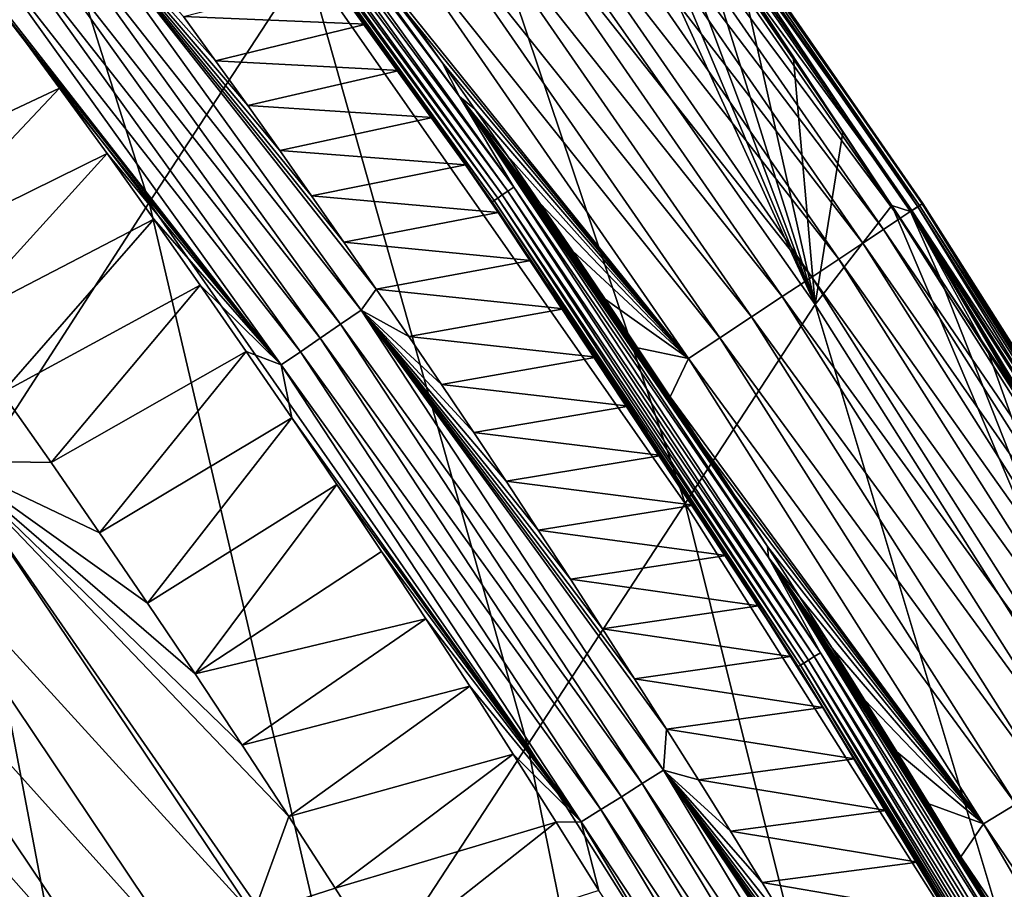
# Model space of a CAD drawing. Header units: millimetres. Extents: x -300 to 300, y -500 to 500.
# Tile 982 of 988: x 225 to 239, y 403 to 415. Entities that reach past the tile are written whole.
import ezdxf

# ---------------------------------------------------------------- set-up
doc = ezdxf.new("R2010")
doc.units = ezdxf.units.MM
doc.header["$LTSCALE"] = 81.481481
for name, color, linetype in [('19', 7, 'CONTINUOUS'), ('23', 7, 'CONTINUOUS'), ('26', 7, 'CONTINUOUS'), ('27', 7, 'CONTINUOUS'), ('29', 7, 'CONTINUOUS'), ('30', 7, 'CONTINUOUS'), ('32', 7, 'CONTINUOUS')]:
    doc.layers.add(name, color=color, linetype=linetype)

msp = doc.modelspace()

# ---------------------------------------------------------------- linework, layer by layer
at = {"layer": '19', "color": 7, "linetype": 'CONTINUOUS'}
for points in [[(227, 412.276, 20.633), (223.641, 422.835, 15.808), (221.453, 419.478, 20.735), (227, 412.276, 20.633)], [(229.201, 415.649, 15.731), (223.641, 422.835, 15.808), (227, 412.276, 20.633), (229.201, 415.649, 15.731)], [(227, 412.276, 20.633), (221.453, 419.478, 20.735), (224.43, 408.3, 25.266), (227, 412.276, 20.633)], [(231.021, 418.406, 10.553), (236.319, 410.849, 10.503), (232.458, 419.309, 6.918), (231.021, 418.406, 10.553)], [(232.458, 419.309, 6.918), (236.319, 410.849, 10.503), (233.182, 418.313, 6.917), (232.458, 419.309, 6.918)], [(234.502, 408.064, 15.653), (231.021, 418.406, 10.553), (229.201, 415.649, 15.731), (234.502, 408.064, 15.653)], [(236.319, 410.849, 10.503), (231.021, 418.406, 10.553), (234.502, 408.064, 15.653), (236.319, 410.849, 10.503)], [(233.182, 418.313, 6.917), (236.319, 410.849, 10.503), (233.9, 417.313, 6.916), (233.182, 418.313, 6.917)], [(233.9, 417.313, 6.916), (236.319, 410.849, 10.503), (234.611, 416.307, 6.915), (233.9, 417.313, 6.916)], [(234.611, 416.307, 6.915), (236.319, 410.849, 10.503), (235.316, 415.296, 6.913), (234.611, 416.307, 6.915)], [(232.292, 404.68, 20.53), (229.201, 415.649, 15.731), (227, 412.276, 20.633), (232.292, 404.68, 20.53)], [(234.502, 408.064, 15.653), (229.201, 415.649, 15.731), (232.292, 404.68, 20.53), (234.502, 408.064, 15.653)], [(235.316, 415.296, 6.913), (236.319, 410.849, 10.503), (236.015, 414.281, 6.912), (235.316, 415.296, 6.913)], [(236.015, 414.281, 6.912), (236.319, 410.849, 10.503), (236.708, 413.26, 6.91), (236.015, 414.281, 6.912)], [(236.708, 413.26, 6.91), (236.319, 410.849, 10.503), (237.394, 412.235, 6.908), (236.708, 413.26, 6.91)], [(229.7, 400.708, 25.141), (227, 412.276, 20.633), (224.43, 408.3, 25.266), (229.7, 400.708, 25.141)], [(232.292, 404.68, 20.53), (227, 412.276, 20.633), (229.7, 400.708, 25.141), (232.292, 404.68, 20.53)], [(236.319, 410.849, 10.503), (241.361, 402.88, 10.453), (237.394, 412.235, 6.908), (236.319, 410.849, 10.503)], [(237.394, 412.235, 6.908), (241.361, 402.88, 10.453), (238.074, 411.206, 6.906), (237.394, 412.235, 6.908)], [(238.074, 411.206, 6.906), (241.361, 402.88, 10.453), (238.747, 410.172, 6.904), (238.074, 411.206, 6.906)], [(239.551, 400.072, 15.575), (236.319, 410.849, 10.503), (234.502, 408.064, 15.653), (239.551, 400.072, 15.575)], [(241.361, 402.88, 10.453), (236.319, 410.849, 10.503), (239.551, 400.072, 15.575), (241.361, 402.88, 10.453)], [(238.747, 410.172, 6.904), (241.361, 402.88, 10.453), (239.415, 409.134, 6.901), (238.747, 410.172, 6.904)], [(226.74, 396.165, 29.495), (224.43, 408.3, 25.266), (221.504, 403.735, 29.638), (226.74, 396.165, 29.495)], [(229.7, 400.708, 25.141), (224.43, 408.3, 25.266), (226.74, 396.165, 29.495), (229.7, 400.708, 25.141)], [(237.334, 396.681, 20.427), (234.502, 408.064, 15.653), (232.292, 404.68, 20.53), (237.334, 396.681, 20.427)], [(239.551, 400.072, 15.575), (234.502, 408.064, 15.653), (237.334, 396.681, 20.427), (239.551, 400.072, 15.575)], [(234.724, 392.721, 25.016), (232.292, 404.68, 20.53), (229.7, 400.708, 25.141), (234.724, 392.721, 25.016)], [(237.334, 396.681, 20.427), (232.292, 404.68, 20.53), (234.724, 392.721, 25.016), (237.334, 396.681, 20.427)], [(226.74, 396.165, 29.495), (221.504, 403.735, 29.638), (223.425, 391.062, 33.597), (226.74, 396.165, 29.495)]]:
    msp.add_3dface(points, dxfattribs=at)
at = {"layer": '23', "color": 7, "linetype": 'CONTINUOUS'}
for points in [[(225.748, 413.875, 1.031), (222.851, 412.513, 2.834), (225.079, 414.787, 1.032), (225.748, 413.875, 1.031)], [(223.555, 411.55, 2.834), (222.851, 412.513, 2.834), (225.748, 413.875, 1.031), (223.555, 411.55, 2.834)], [(226.411, 412.96, 1.031), (223.555, 411.55, 2.834), (225.748, 413.875, 1.031), (226.411, 412.96, 1.031)], [(224.252, 410.583, 2.833), (223.555, 411.55, 2.834), (226.411, 412.96, 1.031), (224.252, 410.583, 2.833)], [(227.067, 412.041, 1.031), (224.252, 410.583, 2.833), (226.411, 412.96, 1.031), (227.067, 412.041, 1.031)], [(224.942, 409.611, 2.833), (224.252, 410.583, 2.833), (227.067, 412.041, 1.031), (224.942, 409.611, 2.833)], [(227.716, 411.118, 1.032), (224.942, 409.611, 2.833), (227.067, 412.041, 1.031), (227.716, 411.118, 1.032)], [(225.627, 408.635, 2.832), (224.942, 409.611, 2.833), (227.716, 411.118, 1.032), (225.627, 408.635, 2.832)], [(228.359, 410.192, 1.032), (225.627, 408.635, 2.832), (227.716, 411.118, 1.032), (228.359, 410.192, 1.032)], [(226.305, 407.654, 2.832), (225.627, 408.635, 2.832), (228.359, 410.192, 1.032), (226.305, 407.654, 2.832)], [(228.996, 409.262, 1.032), (226.305, 407.654, 2.832), (228.359, 410.192, 1.032), (228.996, 409.262, 1.032)], [(226.976, 406.668, 2.831), (226.305, 407.654, 2.832), (228.996, 409.262, 1.032), (226.976, 406.668, 2.831)], [(229.627, 408.328, 1.033), (226.976, 406.668, 2.831), (228.996, 409.262, 1.032), (229.627, 408.328, 1.033)], [(227.642, 405.677, 2.831), (226.976, 406.668, 2.831), (229.627, 408.328, 1.033), (227.642, 405.677, 2.831)], [(230.253, 407.39, 1.033), (227.642, 405.677, 2.831), (229.627, 408.328, 1.033), (230.253, 407.39, 1.033)], [(230.872, 406.449, 1.034), (227.642, 405.677, 2.831), (230.253, 407.39, 1.033), (230.872, 406.449, 1.034)], [(228.302, 404.682, 2.83), (227.642, 405.677, 2.831), (230.872, 406.449, 1.034), (228.302, 404.682, 2.83)], [(231.486, 405.504, 1.035), (228.302, 404.682, 2.83), (230.872, 406.449, 1.034), (231.486, 405.504, 1.035)], [(228.956, 403.682, 2.83), (228.302, 404.682, 2.83), (231.486, 405.504, 1.035), (228.956, 403.682, 2.83)], [(232.094, 404.556, 1.035), (228.956, 403.682, 2.83), (231.486, 405.504, 1.035), (232.094, 404.556, 1.035)], [(229.604, 402.678, 2.829), (228.956, 403.682, 2.83), (232.094, 404.556, 1.035), (229.604, 402.678, 2.829)], [(232.696, 403.604, 1.036), (229.604, 402.678, 2.829), (232.094, 404.556, 1.035), (232.696, 403.604, 1.036)], [(230.246, 401.669, 2.829), (229.604, 402.678, 2.829), (232.696, 403.604, 1.036), (230.246, 401.669, 2.829)], [(233.293, 402.648, 1.037), (230.246, 401.669, 2.829), (232.696, 403.604, 1.036), (233.293, 402.648, 1.037)]]:
    msp.add_3dface(points, dxfattribs=at)
at = {"layer": '26', "color": 7, "linetype": 'CONTINUOUS'}
for points in [[(224.942, 409.611, 2.833), (225.627, 408.635, 2.832), (224.188, 408.658, 3.556), (224.942, 409.611, 2.833)], [(224.188, 408.658, 3.556), (228.456, 402.309, 3.556), (223.263, 408.002, 4.374), (224.188, 408.658, 3.556)], [(225.627, 408.635, 2.832), (226.305, 407.654, 2.832), (224.188, 408.658, 3.556), (225.627, 408.635, 2.832)], [(226.305, 407.654, 2.832), (226.976, 406.668, 2.831), (224.188, 408.658, 3.556), (226.305, 407.654, 2.832)], [(226.976, 406.668, 2.831), (227.642, 405.677, 2.831), (224.188, 408.658, 3.556), (226.976, 406.668, 2.831)], [(227.642, 405.677, 2.831), (228.302, 404.682, 2.83), (224.188, 408.658, 3.556), (227.642, 405.677, 2.831)], [(228.302, 404.682, 2.83), (228.956, 403.682, 2.83), (224.188, 408.658, 3.556), (228.302, 404.682, 2.83)], [(224.188, 408.658, 3.556), (228.956, 403.682, 2.83), (228.456, 402.309, 3.556), (224.188, 408.658, 3.556)], [(223.263, 408.002, 4.374), (227.505, 401.687, 4.379), (222.385, 407.379, 5.272), (223.263, 408.002, 4.374)], [(223.263, 408.002, 4.374), (228.456, 402.309, 3.556), (227.505, 401.687, 4.379), (223.263, 408.002, 4.374)], [(222.385, 407.379, 5.272), (226.603, 401.097, 5.282), (221.561, 406.794, 6.243), (222.385, 407.379, 5.272)], [(222.385, 407.379, 5.272), (227.505, 401.687, 4.379), (226.603, 401.097, 5.282), (222.385, 407.379, 5.272)], [(221.561, 406.794, 6.243), (225.757, 400.543, 6.258), (220.796, 406.25, 7.28), (221.561, 406.794, 6.243)], [(221.561, 406.794, 6.243), (226.603, 401.097, 5.282), (225.757, 400.543, 6.258), (221.561, 406.794, 6.243)], [(220.796, 406.25, 7.28), (225.757, 400.543, 6.258), (224.972, 400.029, 7.3), (220.796, 406.25, 7.28)], [(228.956, 403.682, 2.83), (229.604, 402.678, 2.829), (228.456, 402.309, 3.556), (228.956, 403.682, 2.83)], [(229.604, 402.678, 2.829), (230.246, 401.669, 2.829), (228.456, 402.309, 3.556), (229.604, 402.678, 2.829)]]:
    msp.add_3dface(points, dxfattribs=at)
at = {"layer": '27', "color": 7, "linetype": 'CONTINUOUS'}
for points in [[(237.756, 412.216, 5.931), (233.347, 418.71, 5.399), (233.288, 418.667, 5.941), (237.756, 412.216, 5.931)], [(237.826, 412.262, 4.821), (233.314, 418.686, 4.245), (233.358, 418.718, 4.83), (237.826, 412.262, 4.821)], [(237.816, 412.256, 5.389), (233.358, 418.718, 4.83), (233.347, 418.71, 5.399), (237.816, 412.256, 5.389)], [(237.816, 412.256, 5.389), (233.347, 418.71, 5.399), (237.756, 412.216, 5.931), (237.816, 412.256, 5.389)], [(237.826, 412.262, 4.821), (233.358, 418.718, 4.83), (237.816, 412.256, 5.389), (237.826, 412.262, 4.821)], [(237.674, 412.161, 3.648), (233.047, 418.494, 3.074), (233.211, 418.612, 3.655), (237.674, 412.161, 3.648)], [(233.186, 418.594, 6.45), (237.652, 412.147, 6.439), (233.288, 418.667, 5.941), (233.186, 418.594, 6.45)], [(235.316, 415.296, 6.913), (236.015, 414.281, 6.912), (233.186, 418.594, 6.45), (235.316, 415.296, 6.913)], [(236.015, 414.281, 6.912), (236.708, 413.26, 6.91), (233.186, 418.594, 6.45), (236.015, 414.281, 6.912)], [(236.708, 413.26, 6.91), (237.394, 412.235, 6.908), (233.186, 418.594, 6.45), (236.708, 413.26, 6.91)], [(233.186, 418.594, 6.45), (237.394, 412.235, 6.908), (237.652, 412.147, 6.439), (233.186, 418.594, 6.45)], [(237.78, 412.232, 4.237), (233.211, 418.612, 3.655), (233.314, 418.686, 4.245), (237.78, 412.232, 4.237)], [(237.674, 412.161, 3.648), (233.211, 418.612, 3.655), (237.78, 412.232, 4.237), (237.674, 412.161, 3.648)], [(237.652, 412.147, 6.439), (237.756, 412.216, 5.931), (233.288, 418.667, 5.941), (237.652, 412.147, 6.439)], [(237.78, 412.232, 4.237), (233.314, 418.686, 4.245), (237.826, 412.262, 4.821), (237.78, 412.232, 4.237)], [(237.505, 412.049, 3.067), (232.824, 418.332, 2.515), (233.047, 418.494, 3.074), (237.505, 412.049, 3.067)], [(237.505, 412.049, 3.067), (233.047, 418.494, 3.074), (237.674, 412.161, 3.648), (237.505, 412.049, 3.067)], [(237.275, 411.897, 2.51), (232.545, 418.13, 1.993), (232.824, 418.332, 2.515), (237.275, 411.897, 2.51)], [(237.275, 411.897, 2.51), (232.824, 418.332, 2.515), (237.505, 412.049, 3.067), (237.275, 411.897, 2.51)], [(236.988, 411.707, 1.989), (232.217, 417.893, 1.519), (232.545, 418.13, 1.993), (236.988, 411.707, 1.989)], [(236.988, 411.707, 1.989), (232.545, 418.13, 1.993), (237.275, 411.897, 2.51), (236.988, 411.707, 1.989)], [(236.651, 411.483, 1.516), (231.848, 417.626, 1.104), (232.217, 417.893, 1.519), (236.651, 411.483, 1.516)], [(236.651, 411.483, 1.516), (232.217, 417.893, 1.519), (236.988, 411.707, 1.989), (236.651, 411.483, 1.516)], [(236.271, 411.232, 1.102), (231.448, 417.337, 0.754), (231.848, 417.626, 1.104), (236.271, 411.232, 1.102)], [(236.271, 411.232, 1.102), (231.848, 417.626, 1.104), (236.651, 411.483, 1.516), (236.271, 411.232, 1.102)], [(235.86, 410.96, 0.753), (231.029, 417.033, 0.473), (231.448, 417.337, 0.754), (235.86, 410.96, 0.753)], [(235.86, 410.96, 0.753), (231.448, 417.337, 0.754), (236.271, 411.232, 1.102), (235.86, 410.96, 0.753)], [(235.428, 410.674, 0.472), (230.6, 416.722, 0.26), (231.029, 417.033, 0.473), (235.428, 410.674, 0.472)], [(235.428, 410.674, 0.472), (231.029, 417.033, 0.473), (235.86, 410.96, 0.753), (235.428, 410.674, 0.472)], [(234.987, 410.382, 0.26), (230.171, 416.412, 0.114), (230.6, 416.722, 0.26), (234.987, 410.382, 0.26)], [(234.987, 410.382, 0.26), (230.6, 416.722, 0.26), (235.428, 410.674, 0.472), (234.987, 410.382, 0.26)], [(234.546, 410.09, 0.114), (230.179, 415.531, 0.031), (230.171, 416.412, 0.114), (234.546, 410.09, 0.114)], [(234.546, 410.09, 0.114), (230.171, 416.412, 0.114), (234.987, 410.382, 0.26), (234.546, 410.09, 0.114)], [(230.64, 414.885, 0.031), (230.179, 415.531, 0.031), (234.546, 410.09, 0.114), (230.64, 414.885, 0.031)], [(231.099, 414.236, 0.031), (230.64, 414.885, 0.031), (234.546, 410.09, 0.114), (231.099, 414.236, 0.031)], [(231.557, 413.583, 0.031), (231.099, 414.236, 0.031), (234.546, 410.09, 0.114), (231.557, 413.583, 0.031)], [(232.014, 412.926, 0.031), (231.557, 413.583, 0.031), (234.546, 410.09, 0.114), (232.014, 412.926, 0.031)], [(232.469, 412.264, 0.031), (232.014, 412.926, 0.031), (234.546, 410.09, 0.114), (232.469, 412.264, 0.031)], [(232.924, 411.597, 0.031), (232.469, 412.264, 0.031), (234.546, 410.09, 0.114), (232.924, 411.597, 0.031)], [(237.394, 412.235, 6.908), (238.074, 411.206, 6.906), (237.652, 412.147, 6.439), (237.394, 412.235, 6.908)], [(241.989, 405.592, 4.222), (237.674, 412.161, 3.648), (237.78, 412.232, 4.237), (241.989, 405.592, 4.222)], [(241.969, 405.58, 5.914), (237.816, 412.256, 5.389), (237.756, 412.216, 5.931), (241.969, 405.58, 5.914)], [(242.037, 405.621, 4.806), (237.78, 412.232, 4.237), (237.826, 412.262, 4.821), (242.037, 405.621, 4.806)], [(241.989, 405.592, 4.222), (237.78, 412.232, 4.237), (242.037, 405.621, 4.806), (241.989, 405.592, 4.222)], [(242.029, 405.616, 5.373), (237.826, 412.262, 4.821), (237.816, 412.256, 5.389), (242.029, 405.616, 5.373)], [(242.029, 405.616, 5.373), (237.816, 412.256, 5.389), (241.969, 405.58, 5.914), (242.029, 405.616, 5.373)], [(242.037, 405.621, 4.806), (237.826, 412.262, 4.821), (242.029, 405.616, 5.373), (242.037, 405.621, 4.806)], [(241.878, 405.525, 3.635), (237.505, 412.049, 3.067), (237.674, 412.161, 3.648), (241.878, 405.525, 3.635)], [(237.652, 412.147, 6.439), (241.864, 405.516, 6.422), (237.756, 412.216, 5.931), (237.652, 412.147, 6.439)], [(238.074, 411.206, 6.906), (238.747, 410.172, 6.904), (237.652, 412.147, 6.439), (238.074, 411.206, 6.906)], [(238.747, 410.172, 6.904), (239.415, 409.134, 6.901), (237.652, 412.147, 6.439), (238.747, 410.172, 6.904)], [(239.415, 409.134, 6.901), (240.076, 408.091, 6.899), (237.652, 412.147, 6.439), (239.415, 409.134, 6.901)], [(240.076, 408.091, 6.899), (240.73, 407.045, 6.896), (237.652, 412.147, 6.439), (240.076, 408.091, 6.899)], [(240.73, 407.045, 6.896), (241.379, 405.994, 6.893), (237.652, 412.147, 6.439), (240.73, 407.045, 6.896)], [(237.652, 412.147, 6.439), (241.379, 405.994, 6.893), (241.864, 405.516, 6.422), (237.652, 412.147, 6.439)], [(241.878, 405.525, 3.635), (237.674, 412.161, 3.648), (241.989, 405.592, 4.222), (241.878, 405.525, 3.635)], [(241.864, 405.516, 6.422), (241.969, 405.58, 5.914), (237.756, 412.216, 5.931), (241.864, 405.516, 6.422)], [(241.705, 405.419, 3.056), (237.275, 411.897, 2.51), (237.505, 412.049, 3.067), (241.705, 405.419, 3.056)], [(241.705, 405.419, 3.056), (237.505, 412.049, 3.067), (241.878, 405.525, 3.635), (241.705, 405.419, 3.056)], [(241.469, 405.276, 2.501), (236.988, 411.707, 1.989), (237.275, 411.897, 2.51), (241.469, 405.276, 2.501)], [(241.469, 405.276, 2.501), (237.275, 411.897, 2.51), (241.705, 405.419, 3.056), (241.469, 405.276, 2.501)], [(241.174, 405.097, 1.981), (236.651, 411.483, 1.516), (236.988, 411.707, 1.989), (241.174, 405.097, 1.981)], [(241.174, 405.097, 1.981), (236.988, 411.707, 1.989), (241.469, 405.276, 2.501), (241.174, 405.097, 1.981)], [(233.38, 410.922, 0.031), (232.924, 411.597, 0.031), (234.546, 410.09, 0.114), (233.38, 410.922, 0.031)], [(240.828, 404.887, 1.511), (236.271, 411.232, 1.102), (236.651, 411.483, 1.516), (240.828, 404.887, 1.511)], [(240.828, 404.887, 1.511), (236.651, 411.483, 1.516), (241.174, 405.097, 1.981), (240.828, 404.887, 1.511)], [(240.439, 404.651, 1.098), (235.86, 410.96, 0.753), (236.271, 411.232, 1.102), (240.439, 404.651, 1.098)], [(240.439, 404.651, 1.098), (236.271, 411.232, 1.102), (240.828, 404.887, 1.511), (240.439, 404.651, 1.098)], [(233.835, 410.242, 0.031), (233.38, 410.922, 0.031), (234.546, 410.09, 0.114), (233.835, 410.242, 0.031)], [(240.018, 404.395, 0.75), (235.428, 410.674, 0.472), (235.86, 410.96, 0.753), (240.018, 404.395, 0.75)], [(240.018, 404.395, 0.75), (235.86, 410.96, 0.753), (240.439, 404.651, 1.098), (240.018, 404.395, 0.75)], [(239.577, 404.127, 0.47), (234.987, 410.382, 0.26), (235.428, 410.674, 0.472), (239.577, 404.127, 0.47)], [(239.577, 404.127, 0.47), (235.428, 410.674, 0.472), (240.018, 404.395, 0.75), (239.577, 404.127, 0.47)], [(239.125, 403.853, 0.259), (234.546, 410.09, 0.114), (234.987, 410.382, 0.26), (239.125, 403.853, 0.259)], [(239.125, 403.853, 0.259), (234.987, 410.382, 0.26), (239.577, 404.127, 0.47), (239.125, 403.853, 0.259)], [(234.29, 409.556, 0.031), (233.835, 410.242, 0.031), (234.546, 410.09, 0.114), (234.29, 409.556, 0.031)], [(238.674, 403.578, 0.114), (234.29, 409.556, 0.031), (234.546, 410.09, 0.114), (238.674, 403.578, 0.114)], [(238.674, 403.578, 0.114), (234.546, 410.09, 0.114), (239.125, 403.853, 0.259), (238.674, 403.578, 0.114)], [(234.744, 408.864, 0.031), (234.29, 409.556, 0.031), (238.674, 403.578, 0.114), (234.744, 408.864, 0.031)], [(235.198, 408.166, 0.031), (234.744, 408.864, 0.031), (238.674, 403.578, 0.114), (235.198, 408.166, 0.031)], [(235.652, 407.462, 0.031), (235.198, 408.166, 0.031), (238.674, 403.578, 0.114), (235.652, 407.462, 0.031)], [(236.105, 406.752, 0.031), (235.652, 407.462, 0.031), (238.674, 403.578, 0.114), (236.105, 406.752, 0.031)], [(236.557, 406.037, 0.031), (236.105, 406.752, 0.031), (238.674, 403.578, 0.114), (236.557, 406.037, 0.031)], [(237.009, 405.316, 0.031), (236.557, 406.037, 0.031), (238.674, 403.578, 0.114), (237.009, 405.316, 0.031)], [(237.46, 404.589, 0.031), (237.009, 405.316, 0.031), (238.674, 403.578, 0.114), (237.46, 404.589, 0.031)], [(237.91, 403.857, 0.031), (237.46, 404.589, 0.031), (238.674, 403.578, 0.114), (237.91, 403.857, 0.031)], [(238.359, 403.119, 0.031), (237.91, 403.857, 0.031), (238.674, 403.578, 0.114), (238.359, 403.119, 0.031)], [(243.025, 397.145, 0.258), (238.674, 403.578, 0.114), (239.125, 403.853, 0.259), (243.025, 397.145, 0.258)], [(242.565, 396.888, 0.113), (238.359, 403.119, 0.031), (238.674, 403.578, 0.114), (242.565, 396.888, 0.113)], [(242.565, 396.888, 0.113), (238.674, 403.578, 0.114), (243.025, 397.145, 0.258), (242.565, 396.888, 0.113)], [(238.807, 402.376, 0.031), (238.359, 403.119, 0.031), (242.565, 396.888, 0.113), (238.807, 402.376, 0.031)]]:
    msp.add_3dface(points, dxfattribs=at)
at = {"layer": '29', "color": 7, "linetype": 'CONTINUOUS'}
for points in [[(230.039, 414.772, 0.5), (227.479, 414.88, 0.5), (229.577, 415.418, 0.5), (230.039, 414.772, 0.5)], [(227.93, 414.257, 0.5), (227.479, 414.88, 0.5), (230.039, 414.772, 0.5), (227.93, 414.257, 0.5)], [(230.502, 414.121, 0.5), (227.93, 414.257, 0.5), (230.039, 414.772, 0.5), (230.502, 414.121, 0.5)], [(228.379, 413.631, 0.5), (227.93, 414.257, 0.5), (230.502, 414.121, 0.5), (228.379, 413.631, 0.5)], [(230.964, 413.464, 0.5), (228.379, 413.631, 0.5), (230.502, 414.121, 0.5), (230.964, 413.464, 0.5)], [(228.827, 413.002, 0.5), (228.379, 413.631, 0.5), (230.964, 413.464, 0.5), (228.827, 413.002, 0.5)], [(231.425, 412.802, 0.5), (228.827, 413.002, 0.5), (230.964, 413.464, 0.5), (231.425, 412.802, 0.5)], [(229.274, 412.367, 0.5), (228.827, 413.002, 0.5), (231.425, 412.802, 0.5), (229.274, 412.367, 0.5)], [(231.884, 412.136, 0.5), (229.274, 412.367, 0.5), (231.425, 412.802, 0.5), (231.884, 412.136, 0.5)], [(229.725, 411.721, 0.5), (229.274, 412.367, 0.5), (231.884, 412.136, 0.5), (229.725, 411.721, 0.5)], [(232.343, 411.465, 0.5), (229.725, 411.721, 0.5), (231.884, 412.136, 0.5), (232.343, 411.465, 0.5)], [(230.179, 411.064, 0.5), (229.725, 411.721, 0.5), (232.343, 411.465, 0.5), (230.179, 411.064, 0.5)], [(232.801, 410.789, 0.5), (230.179, 411.064, 0.5), (232.343, 411.465, 0.5), (232.801, 410.789, 0.5)], [(230.635, 410.398, 0.5), (230.179, 411.064, 0.5), (232.801, 410.789, 0.5), (230.635, 410.398, 0.5)], [(233.258, 410.109, 0.5), (230.635, 410.398, 0.5), (232.801, 410.789, 0.5), (233.258, 410.109, 0.5)], [(231.09, 409.727, 0.5), (230.635, 410.398, 0.5), (233.258, 410.109, 0.5), (231.09, 409.727, 0.5)], [(233.713, 409.423, 0.5), (231.09, 409.727, 0.5), (233.258, 410.109, 0.5), (233.713, 409.423, 0.5)], [(231.542, 409.054, 0.5), (231.09, 409.727, 0.5), (233.713, 409.423, 0.5), (231.542, 409.054, 0.5)], [(234.168, 408.733, 0.5), (231.542, 409.054, 0.5), (233.713, 409.423, 0.5), (234.168, 408.733, 0.5)], [(231.994, 408.375, 0.5), (231.542, 409.054, 0.5), (234.168, 408.733, 0.5), (231.994, 408.375, 0.5)], [(234.622, 408.037, 0.5), (231.994, 408.375, 0.5), (234.168, 408.733, 0.5), (234.622, 408.037, 0.5)], [(232.445, 407.691, 0.5), (231.994, 408.375, 0.5), (234.622, 408.037, 0.5), (232.445, 407.691, 0.5)], [(235.074, 407.337, 0.5), (232.445, 407.691, 0.5), (234.622, 408.037, 0.5), (235.074, 407.337, 0.5)], [(232.896, 407.002, 0.5), (232.445, 407.691, 0.5), (235.074, 407.337, 0.5), (232.896, 407.002, 0.5)], [(235.526, 406.632, 0.5), (232.896, 407.002, 0.5), (235.074, 407.337, 0.5), (235.526, 406.632, 0.5)], [(233.345, 406.308, 0.5), (232.896, 407.002, 0.5), (235.526, 406.632, 0.5), (233.345, 406.308, 0.5)], [(235.976, 405.921, 0.5), (233.345, 406.308, 0.5), (235.526, 406.632, 0.5), (235.976, 405.921, 0.5)], [(233.793, 405.609, 0.5), (233.345, 406.308, 0.5), (235.976, 405.921, 0.5), (233.793, 405.609, 0.5)], [(236.425, 405.206, 0.5), (233.793, 405.609, 0.5), (235.976, 405.921, 0.5), (236.425, 405.206, 0.5)], [(234.241, 404.904, 0.5), (233.793, 405.609, 0.5), (236.425, 405.206, 0.5), (234.241, 404.904, 0.5)], [(236.872, 404.488, 0.5), (234.241, 404.904, 0.5), (236.425, 405.206, 0.5), (236.872, 404.488, 0.5)], [(234.687, 404.194, 0.5), (234.241, 404.904, 0.5), (236.872, 404.488, 0.5), (234.687, 404.194, 0.5)], [(237.316, 403.767, 0.5), (234.687, 404.194, 0.5), (236.872, 404.488, 0.5), (237.316, 403.767, 0.5)], [(235.133, 403.479, 0.5), (234.687, 404.194, 0.5), (237.316, 403.767, 0.5), (235.133, 403.479, 0.5)], [(237.758, 403.042, 0.5), (235.133, 403.479, 0.5), (237.316, 403.767, 0.5), (237.758, 403.042, 0.5)], [(235.578, 402.758, 0.5), (235.133, 403.479, 0.5), (237.758, 403.042, 0.5), (235.578, 402.758, 0.5)], [(238.2, 402.311, 0.5), (235.578, 402.758, 0.5), (237.758, 403.042, 0.5), (238.2, 402.311, 0.5)], [(236.022, 402.032, 0.5), (235.578, 402.758, 0.5), (238.2, 402.311, 0.5), (236.022, 402.032, 0.5)]]:
    msp.add_3dface(points, dxfattribs=at)
at = {"layer": '30', "color": 7, "linetype": 'CONTINUOUS'}
for points in [[(230.64, 414.885, 0.031), (231.099, 414.236, 0.031), (226.75, 420.03, 0.028), (230.64, 414.885, 0.031)], [(231.099, 414.236, 0.031), (231.344, 413.759, 0.028), (226.75, 420.03, 0.028), (231.099, 414.236, 0.031)], [(231.344, 413.759, 0.028), (227.534, 418.832, 0.042), (226.75, 420.03, 0.028), (231.344, 413.759, 0.028)], [(232.101, 412.491, 0.042), (227.453, 418.771, 0.079), (227.534, 418.832, 0.042), (232.101, 412.491, 0.042)], [(232.101, 412.491, 0.042), (227.534, 418.832, 0.042), (231.344, 413.759, 0.028), (232.101, 412.491, 0.042)], [(231.942, 412.381, 0.138), (227.317, 418.669, 0.216), (227.379, 418.715, 0.138), (231.942, 412.381, 0.138)], [(232.018, 412.434, 0.079), (227.379, 418.715, 0.138), (227.453, 418.771, 0.079), (232.018, 412.434, 0.079)], [(231.942, 412.381, 0.138), (227.379, 418.715, 0.138), (232.018, 412.434, 0.079), (231.942, 412.381, 0.138)], [(232.018, 412.434, 0.079), (227.453, 418.771, 0.079), (232.101, 412.491, 0.042), (232.018, 412.434, 0.079)], [(231.83, 412.304, 0.307), (227.242, 418.612, 0.404), (227.271, 418.634, 0.307), (231.83, 412.304, 0.307)], [(231.801, 412.284, 0.404), (227.245, 418.584, 0.5), (227.242, 418.612, 0.404), (231.801, 412.284, 0.404)], [(231.801, 412.284, 0.404), (227.242, 418.612, 0.404), (231.83, 412.304, 0.307), (231.801, 412.284, 0.404)], [(227.714, 417.959, 0.5), (227.245, 418.584, 0.5), (231.801, 412.284, 0.404), (227.714, 417.959, 0.5)], [(231.878, 412.337, 0.216), (227.271, 418.634, 0.307), (227.317, 418.669, 0.216), (231.878, 412.337, 0.216)], [(231.83, 412.304, 0.307), (227.271, 418.634, 0.307), (231.878, 412.337, 0.216), (231.83, 412.304, 0.307)], [(231.878, 412.337, 0.216), (227.317, 418.669, 0.216), (231.942, 412.381, 0.138), (231.878, 412.337, 0.216)], [(228.181, 417.33, 0.5), (227.714, 417.959, 0.5), (231.801, 412.284, 0.404), (228.181, 417.33, 0.5)], [(228.648, 416.697, 0.5), (228.181, 417.33, 0.5), (231.801, 412.284, 0.404), (228.648, 416.697, 0.5)], [(229.113, 416.059, 0.5), (228.648, 416.697, 0.5), (231.801, 412.284, 0.404), (229.113, 416.059, 0.5)], [(229.577, 415.418, 0.5), (229.113, 416.059, 0.5), (231.801, 412.284, 0.404), (229.577, 415.418, 0.5)], [(230.039, 414.772, 0.5), (229.577, 415.418, 0.5), (231.801, 412.284, 0.404), (230.039, 414.772, 0.5)], [(230.502, 414.121, 0.5), (230.039, 414.772, 0.5), (231.801, 412.284, 0.404), (230.502, 414.121, 0.5)], [(231.099, 414.236, 0.031), (231.557, 413.583, 0.031), (231.344, 413.759, 0.028), (231.099, 414.236, 0.031)], [(230.964, 413.464, 0.5), (230.502, 414.121, 0.5), (231.801, 412.284, 0.404), (230.964, 413.464, 0.5)], [(231.557, 413.583, 0.031), (232.014, 412.926, 0.031), (231.344, 413.759, 0.028), (231.557, 413.583, 0.031)], [(232.014, 412.926, 0.031), (232.469, 412.264, 0.031), (231.344, 413.759, 0.028), (232.014, 412.926, 0.031)], [(232.469, 412.264, 0.031), (232.924, 411.597, 0.031), (231.344, 413.759, 0.028), (232.469, 412.264, 0.031)], [(232.924, 411.597, 0.031), (233.38, 410.922, 0.031), (231.344, 413.759, 0.028), (232.924, 411.597, 0.031)], [(233.38, 410.922, 0.031), (233.835, 410.242, 0.031), (231.344, 413.759, 0.028), (233.38, 410.922, 0.031)], [(233.835, 410.242, 0.031), (234.29, 409.556, 0.031), (231.344, 413.759, 0.028), (233.835, 410.242, 0.031)], [(234.29, 409.556, 0.031), (234.744, 408.864, 0.031), (231.344, 413.759, 0.028), (234.29, 409.556, 0.031)], [(234.744, 408.864, 0.031), (235.198, 408.166, 0.031), (231.344, 413.759, 0.028), (234.744, 408.864, 0.031)], [(235.198, 408.166, 0.031), (235.652, 407.462, 0.031), (231.344, 413.759, 0.028), (235.198, 408.166, 0.031)], [(235.652, 407.462, 0.031), (235.665, 407.307, 0.028), (231.344, 413.759, 0.028), (235.652, 407.462, 0.031)], [(235.665, 407.307, 0.028), (232.101, 412.491, 0.042), (231.344, 413.759, 0.028), (235.665, 407.307, 0.028)], [(231.425, 412.802, 0.5), (230.964, 413.464, 0.5), (231.801, 412.284, 0.404), (231.425, 412.802, 0.5)], [(231.884, 412.136, 0.5), (231.425, 412.802, 0.5), (231.801, 412.284, 0.404), (231.884, 412.136, 0.5)], [(236.228, 405.87, 0.138), (231.878, 412.337, 0.216), (231.942, 412.381, 0.138), (236.228, 405.87, 0.138)], [(236.307, 405.92, 0.079), (231.942, 412.381, 0.138), (232.018, 412.434, 0.079), (236.307, 405.92, 0.079)], [(236.228, 405.87, 0.138), (231.942, 412.381, 0.138), (236.307, 405.92, 0.079), (236.228, 405.87, 0.138)], [(236.392, 405.974, 0.042), (232.018, 412.434, 0.079), (232.101, 412.491, 0.042), (236.392, 405.974, 0.042)], [(236.307, 405.92, 0.079), (232.018, 412.434, 0.079), (236.392, 405.974, 0.042), (236.307, 405.92, 0.079)], [(236.392, 405.974, 0.042), (232.101, 412.491, 0.042), (235.665, 407.307, 0.028), (236.392, 405.974, 0.042)], [(236.113, 405.798, 0.307), (231.801, 412.284, 0.404), (231.83, 412.304, 0.307), (236.113, 405.798, 0.307)], [(236.083, 405.779, 0.404), (231.884, 412.136, 0.5), (231.801, 412.284, 0.404), (236.083, 405.779, 0.404)], [(236.083, 405.779, 0.404), (231.801, 412.284, 0.404), (236.113, 405.798, 0.307), (236.083, 405.779, 0.404)], [(236.162, 405.829, 0.216), (231.83, 412.304, 0.307), (231.878, 412.337, 0.216), (236.162, 405.829, 0.216)], [(236.113, 405.798, 0.307), (231.83, 412.304, 0.307), (236.162, 405.829, 0.216), (236.113, 405.798, 0.307)], [(236.162, 405.829, 0.216), (231.878, 412.337, 0.216), (236.228, 405.87, 0.138), (236.162, 405.829, 0.216)], [(232.343, 411.465, 0.5), (231.884, 412.136, 0.5), (236.083, 405.779, 0.404), (232.343, 411.465, 0.5)], [(232.801, 410.789, 0.5), (232.343, 411.465, 0.5), (236.083, 405.779, 0.404), (232.801, 410.789, 0.5)], [(233.258, 410.109, 0.5), (232.801, 410.789, 0.5), (236.083, 405.779, 0.404), (233.258, 410.109, 0.5)], [(233.713, 409.423, 0.5), (233.258, 410.109, 0.5), (236.083, 405.779, 0.404), (233.713, 409.423, 0.5)], [(234.168, 408.733, 0.5), (233.713, 409.423, 0.5), (236.083, 405.779, 0.404), (234.168, 408.733, 0.5)], [(234.622, 408.037, 0.5), (234.168, 408.733, 0.5), (236.083, 405.779, 0.404), (234.622, 408.037, 0.5)], [(235.074, 407.337, 0.5), (234.622, 408.037, 0.5), (236.083, 405.779, 0.404), (235.074, 407.337, 0.5)], [(235.652, 407.462, 0.031), (236.105, 406.752, 0.031), (235.665, 407.307, 0.028), (235.652, 407.462, 0.031)], [(235.526, 406.632, 0.5), (235.074, 407.337, 0.5), (236.083, 405.779, 0.404), (235.526, 406.632, 0.5)], [(236.105, 406.752, 0.031), (236.557, 406.037, 0.031), (235.665, 407.307, 0.028), (236.105, 406.752, 0.031)], [(236.557, 406.037, 0.031), (237.009, 405.316, 0.031), (235.665, 407.307, 0.028), (236.557, 406.037, 0.031)], [(237.009, 405.316, 0.031), (237.46, 404.589, 0.031), (235.665, 407.307, 0.028), (237.009, 405.316, 0.031)], [(237.46, 404.589, 0.031), (237.91, 403.857, 0.031), (235.665, 407.307, 0.028), (237.46, 404.589, 0.031)], [(237.91, 403.857, 0.031), (238.359, 403.119, 0.031), (235.665, 407.307, 0.028), (237.91, 403.857, 0.031)], [(238.359, 403.119, 0.031), (238.807, 402.376, 0.031), (235.665, 407.307, 0.028), (238.359, 403.119, 0.031)], [(238.807, 402.376, 0.031), (239.254, 401.629, 0.031), (235.665, 407.307, 0.028), (238.807, 402.376, 0.031)], [(239.254, 401.629, 0.031), (239.699, 400.876, 0.031), (235.665, 407.307, 0.028), (239.254, 401.629, 0.031)], [(239.699, 400.876, 0.031), (239.72, 400.696, 0.028), (235.665, 407.307, 0.028), (239.699, 400.876, 0.031)], [(239.72, 400.696, 0.028), (236.392, 405.974, 0.042), (235.665, 407.307, 0.028), (239.72, 400.696, 0.028)], [(235.976, 405.921, 0.5), (235.526, 406.632, 0.5), (236.083, 405.779, 0.404), (235.976, 405.921, 0.5)], [(236.425, 405.206, 0.5), (235.976, 405.921, 0.5), (236.083, 405.779, 0.404), (236.425, 405.206, 0.5)], [(240.33, 399.247, 0.079), (236.228, 405.87, 0.138), (236.307, 405.92, 0.079), (240.33, 399.247, 0.079)], [(240.417, 399.297, 0.042), (236.307, 405.92, 0.079), (236.392, 405.974, 0.042), (240.417, 399.297, 0.042)], [(240.33, 399.247, 0.079), (236.307, 405.92, 0.079), (240.417, 399.297, 0.042), (240.33, 399.247, 0.079)], [(240.417, 399.297, 0.042), (236.392, 405.974, 0.042), (239.72, 400.696, 0.028), (240.417, 399.297, 0.042)], [(240.132, 399.133, 0.307), (236.083, 405.779, 0.404), (236.113, 405.798, 0.307), (240.132, 399.133, 0.307)], [(240.101, 399.115, 0.404), (236.425, 405.206, 0.5), (236.083, 405.779, 0.404), (240.101, 399.115, 0.404)], [(240.101, 399.115, 0.404), (236.083, 405.779, 0.404), (240.132, 399.133, 0.307), (240.101, 399.115, 0.404)], [(240.182, 399.162, 0.216), (236.113, 405.798, 0.307), (236.162, 405.829, 0.216), (240.182, 399.162, 0.216)], [(240.132, 399.133, 0.307), (236.113, 405.798, 0.307), (240.182, 399.162, 0.216), (240.132, 399.133, 0.307)], [(240.249, 399.201, 0.138), (236.162, 405.829, 0.216), (236.228, 405.87, 0.138), (240.249, 399.201, 0.138)], [(240.182, 399.162, 0.216), (236.162, 405.829, 0.216), (240.249, 399.201, 0.138), (240.182, 399.162, 0.216)], [(240.249, 399.201, 0.138), (236.228, 405.87, 0.138), (240.33, 399.247, 0.079), (240.249, 399.201, 0.138)], [(236.872, 404.488, 0.5), (236.425, 405.206, 0.5), (240.101, 399.115, 0.404), (236.872, 404.488, 0.5)], [(237.316, 403.767, 0.5), (236.872, 404.488, 0.5), (240.101, 399.115, 0.404), (237.316, 403.767, 0.5)], [(237.758, 403.042, 0.5), (237.316, 403.767, 0.5), (240.101, 399.115, 0.404), (237.758, 403.042, 0.5)], [(238.2, 402.311, 0.5), (237.758, 403.042, 0.5), (240.101, 399.115, 0.404), (238.2, 402.311, 0.5)]]:
    msp.add_3dface(points, dxfattribs=at)
at = {"layer": '32', "color": 7, "linetype": 'CONTINUOUS'}
for points in [[(229.966, 410.769, 0.515), (225.186, 416.825, 0.56), (225.464, 417.034, 0.515), (229.966, 410.769, 0.515)], [(227.479, 414.88, 0.5), (227.93, 414.257, 0.5), (225.464, 417.034, 0.515), (227.479, 414.88, 0.5)], [(227.93, 414.257, 0.5), (228.379, 413.631, 0.5), (225.464, 417.034, 0.515), (227.93, 414.257, 0.5)], [(228.379, 413.631, 0.5), (228.827, 413.002, 0.5), (225.464, 417.034, 0.515), (228.379, 413.631, 0.5)], [(228.827, 413.002, 0.5), (229.274, 412.367, 0.5), (225.464, 417.034, 0.515), (228.827, 413.002, 0.5)], [(229.274, 412.367, 0.5), (229.725, 411.721, 0.5), (225.464, 417.034, 0.515), (229.274, 412.367, 0.5)], [(229.725, 411.721, 0.5), (230.179, 411.064, 0.5), (225.464, 417.034, 0.515), (229.725, 411.721, 0.5)], [(230.179, 411.064, 0.5), (229.966, 410.769, 0.515), (225.464, 417.034, 0.515), (230.179, 411.064, 0.5)], [(229.678, 410.572, 0.56), (224.91, 416.618, 0.636), (225.186, 416.825, 0.56), (229.678, 410.572, 0.56)], [(229.678, 410.572, 0.56), (225.186, 416.825, 0.56), (229.966, 410.769, 0.515), (229.678, 410.572, 0.56)], [(229.394, 410.376, 0.637), (224.642, 416.416, 0.742), (224.91, 416.618, 0.636), (229.394, 410.376, 0.637)], [(229.394, 410.376, 0.637), (224.91, 416.618, 0.636), (229.678, 410.572, 0.56), (229.394, 410.376, 0.637)], [(229.116, 410.186, 0.743), (224.383, 416.221, 0.877), (224.642, 416.416, 0.742), (229.116, 410.186, 0.743)], [(229.116, 410.186, 0.743), (224.642, 416.416, 0.742), (229.394, 410.376, 0.637), (229.116, 410.186, 0.743)], [(228.849, 410.002, 0.878), (224.404, 415.695, 1.032), (224.383, 416.221, 0.877), (228.849, 410.002, 0.878)], [(228.849, 410.002, 0.878), (224.383, 416.221, 0.877), (229.116, 410.186, 0.743), (228.849, 410.002, 0.878)], [(225.079, 414.787, 1.032), (224.404, 415.695, 1.032), (228.849, 410.002, 0.878), (225.079, 414.787, 1.032)], [(225.748, 413.875, 1.031), (225.079, 414.787, 1.032), (228.849, 410.002, 0.878), (225.748, 413.875, 1.031)], [(226.411, 412.96, 1.031), (225.748, 413.875, 1.031), (228.849, 410.002, 0.878), (226.411, 412.96, 1.031)], [(227.067, 412.041, 1.031), (226.411, 412.96, 1.031), (228.849, 410.002, 0.878), (227.067, 412.041, 1.031)], [(227.716, 411.118, 1.032), (227.067, 412.041, 1.031), (228.849, 410.002, 0.878), (227.716, 411.118, 1.032)], [(228.359, 410.192, 1.032), (227.716, 411.118, 1.032), (228.849, 410.002, 0.878), (228.359, 410.192, 1.032)], [(230.179, 411.064, 0.5), (230.635, 410.398, 0.5), (229.966, 410.769, 0.515), (230.179, 411.064, 0.5)], [(234.197, 404.329, 0.515), (229.678, 410.572, 0.56), (229.966, 410.769, 0.515), (234.197, 404.329, 0.515)], [(230.635, 410.398, 0.5), (231.09, 409.727, 0.5), (229.966, 410.769, 0.515), (230.635, 410.398, 0.5)], [(231.09, 409.727, 0.5), (231.542, 409.054, 0.5), (229.966, 410.769, 0.515), (231.09, 409.727, 0.5)], [(231.542, 409.054, 0.5), (231.994, 408.375, 0.5), (229.966, 410.769, 0.515), (231.542, 409.054, 0.5)], [(231.994, 408.375, 0.5), (232.445, 407.691, 0.5), (229.966, 410.769, 0.515), (231.994, 408.375, 0.5)], [(232.445, 407.691, 0.5), (232.896, 407.002, 0.5), (229.966, 410.769, 0.515), (232.445, 407.691, 0.5)], [(232.896, 407.002, 0.5), (233.345, 406.308, 0.5), (229.966, 410.769, 0.515), (232.896, 407.002, 0.5)], [(233.345, 406.308, 0.5), (233.793, 405.609, 0.5), (229.966, 410.769, 0.515), (233.345, 406.308, 0.5)], [(233.793, 405.609, 0.5), (234.241, 404.904, 0.5), (229.966, 410.769, 0.515), (233.793, 405.609, 0.5)], [(234.241, 404.904, 0.5), (234.197, 404.329, 0.515), (229.966, 410.769, 0.515), (234.241, 404.904, 0.5)], [(233.901, 404.143, 0.561), (229.394, 410.376, 0.637), (229.678, 410.572, 0.56), (233.901, 404.143, 0.561)], [(233.901, 404.143, 0.561), (229.678, 410.572, 0.56), (234.197, 404.329, 0.515), (233.901, 404.143, 0.561)], [(233.608, 403.958, 0.638), (229.116, 410.186, 0.743), (229.394, 410.376, 0.637), (233.608, 403.958, 0.638)], [(233.608, 403.958, 0.638), (229.394, 410.376, 0.637), (233.901, 404.143, 0.561), (233.608, 403.958, 0.638)], [(228.996, 409.262, 1.032), (228.359, 410.192, 1.032), (228.849, 410.002, 0.878), (228.996, 409.262, 1.032)], [(233.322, 403.778, 0.745), (228.849, 410.002, 0.878), (229.116, 410.186, 0.743), (233.322, 403.778, 0.745)], [(233.322, 403.778, 0.745), (229.116, 410.186, 0.743), (233.608, 403.958, 0.638), (233.322, 403.778, 0.745)], [(233.046, 403.605, 0.881), (228.996, 409.262, 1.032), (228.849, 410.002, 0.878), (233.046, 403.605, 0.881)], [(233.046, 403.605, 0.881), (228.849, 410.002, 0.878), (233.322, 403.778, 0.745), (233.046, 403.605, 0.881)], [(229.627, 408.328, 1.033), (228.996, 409.262, 1.032), (233.046, 403.605, 0.881), (229.627, 408.328, 1.033)], [(230.253, 407.39, 1.033), (229.627, 408.328, 1.033), (233.046, 403.605, 0.881), (230.253, 407.39, 1.033)], [(230.872, 406.449, 1.034), (230.253, 407.39, 1.033), (233.046, 403.605, 0.881), (230.872, 406.449, 1.034)], [(231.486, 405.504, 1.035), (230.872, 406.449, 1.034), (233.046, 403.605, 0.881), (231.486, 405.504, 1.035)], [(232.094, 404.556, 1.035), (231.486, 405.504, 1.035), (233.046, 403.605, 0.881), (232.094, 404.556, 1.035)], [(234.241, 404.904, 0.5), (234.687, 404.194, 0.5), (234.197, 404.329, 0.515), (234.241, 404.904, 0.5)], [(232.696, 403.604, 1.036), (232.094, 404.556, 1.035), (233.046, 403.605, 0.881), (232.696, 403.604, 1.036)], [(238.174, 397.721, 0.515), (233.901, 404.143, 0.561), (234.197, 404.329, 0.515), (238.174, 397.721, 0.515)], [(234.687, 404.194, 0.5), (235.133, 403.479, 0.5), (234.197, 404.329, 0.515), (234.687, 404.194, 0.5)], [(235.133, 403.479, 0.5), (235.578, 402.758, 0.5), (234.197, 404.329, 0.515), (235.133, 403.479, 0.5)], [(235.578, 402.758, 0.5), (236.022, 402.032, 0.5), (234.197, 404.329, 0.515), (235.578, 402.758, 0.5)], [(236.022, 402.032, 0.5), (236.465, 401.3, 0.5), (234.197, 404.329, 0.515), (236.022, 402.032, 0.5)], [(236.465, 401.3, 0.5), (236.907, 400.562, 0.5), (234.197, 404.329, 0.515), (236.465, 401.3, 0.5)], [(236.907, 400.562, 0.5), (237.349, 399.819, 0.5), (234.197, 404.329, 0.515), (236.907, 400.562, 0.5)], [(237.349, 399.819, 0.5), (237.789, 399.07, 0.5), (234.197, 404.329, 0.515), (237.349, 399.819, 0.5)], [(237.789, 399.07, 0.5), (238.229, 398.314, 0.5), (234.197, 404.329, 0.515), (237.789, 399.07, 0.5)], [(238.229, 398.314, 0.5), (238.174, 397.721, 0.515), (234.197, 404.329, 0.515), (238.229, 398.314, 0.5)], [(237.869, 397.545, 0.561), (233.608, 403.958, 0.638), (233.901, 404.143, 0.561), (237.869, 397.545, 0.561)], [(237.869, 397.545, 0.561), (233.901, 404.143, 0.561), (238.174, 397.721, 0.515), (237.869, 397.545, 0.561)], [(237.567, 397.372, 0.639), (233.322, 403.778, 0.745), (233.608, 403.958, 0.638), (237.567, 397.372, 0.639)], [(237.567, 397.372, 0.639), (233.608, 403.958, 0.638), (237.869, 397.545, 0.561), (237.567, 397.372, 0.639)], [(237.273, 397.202, 0.747), (233.046, 403.605, 0.881), (233.322, 403.778, 0.745), (237.273, 397.202, 0.747)], [(237.273, 397.202, 0.747), (233.322, 403.778, 0.745), (237.567, 397.372, 0.639), (237.273, 397.202, 0.747)], [(233.293, 402.648, 1.037), (232.696, 403.604, 1.036), (233.046, 403.605, 0.881), (233.293, 402.648, 1.037)], [(236.99, 397.038, 0.885), (233.293, 402.648, 1.037), (233.046, 403.605, 0.881), (236.99, 397.038, 0.885)], [(236.99, 397.038, 0.885), (233.046, 403.605, 0.881), (237.273, 397.202, 0.747), (236.99, 397.038, 0.885)]]:
    msp.add_3dface(points, dxfattribs=at)

doc.saveas('drawing.dxf')
